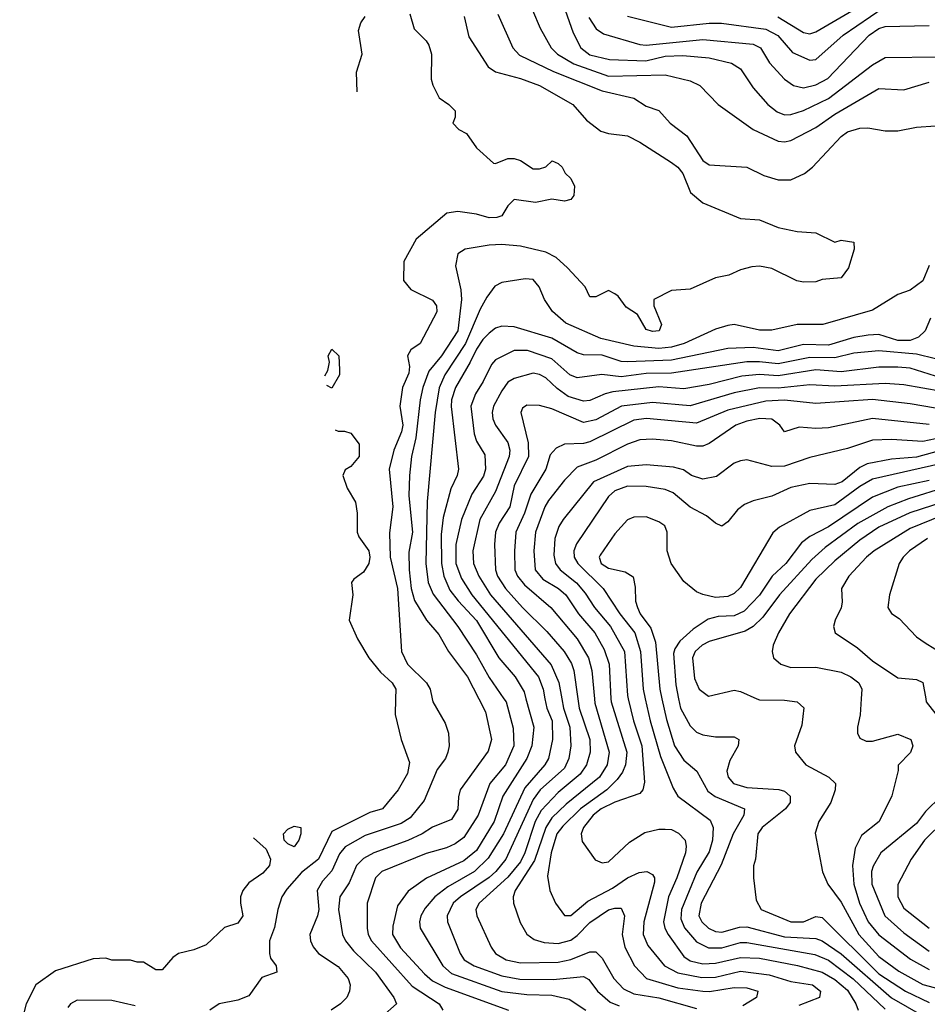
# Model space of a CAD drawing. Header units: inches. Extents: x 1793389 to 1900389, y 320802 to 470796.
# Tile 383 of 656: x 1824676 to 1827564, y 439028 to 442159. Entities that reach past the tile are written whole.
import ezdxf

# ---------------------------------------------------------------- set-up
doc = ezdxf.new("R2010")
doc.units = ezdxf.units.IN
doc.header["$MEASUREMENT"] = 0
doc.layers.add('B8423', color=7, linetype='Continuous')
doc.layers.add('B8424', color=7, linetype='Continuous')

msp = doc.modelspace()

# ---------------------------------------------------------------- linework, layer by layer
at = {"layer": 'B8423', "color": 2}
for points, elevation in [([(1825871.9, 440000), (1825870.6, 439950), (1825890.6, 439870), (1825916.7, 439796.7), (1825910, 439762), (1825880.7, 439710), (1825831, 439650), (1825790, 439637.6), (1825670, 439578), (1825626.7, 439490), (1825572.7, 439447.3), (1825525.9, 439394.1), (1825510.6, 439370), (1825497.3, 439330), (1825487.5, 439272.5), (1825470.7, 439230), (1825470.8, 439190), (1825474.8, 439174.8), (1825492, 439150), (1825494, 439130), (1825447.1, 439112.9), (1825405.2, 439054.8), (1825370, 439040.9), (1825310.5, 439029.5), (1825281, 439010)], 294), ([(1825988.9, 440000), (1825991, 439990), (1826030, 439922), (1826041, 439890), (1826042.8, 439850), (1826038.8, 439830), (1826030.8, 439810), (1826005.1, 439774.9), (1825963.4, 439676.6), (1825918.6, 439621.4), (1825890, 439603.5), (1825775.1, 439564.9), (1825711.5, 439528.5), (1825693.8, 439506.2), (1825670, 439452.3), (1825639.9, 439420.1), (1825622.4, 439390), (1825628.4, 439330), (1825624.4, 439310), (1825599.1, 439250), (1825602, 439230), (1825610.5, 439210.5), (1825626.8, 439190), (1825690, 439148), (1825721.6, 439110), (1825728, 439090), (1825725.5, 439070), (1825717.3, 439050), (1825697.3, 439030), (1825667.7, 439010)], 298), ([(1826137.4, 440000), (1826158.7, 439958.7), (1826177.6, 439870), (1826167, 439833), (1826078, 439710), (1826072.1, 439687.9), (1826070, 439648.7), (1826050, 439616), (1825990, 439592), (1825957.3, 439570), (1825911.3, 439548.7), (1825802.8, 439510), (1825770, 439491.6), (1825748.4, 439470), (1825725.1, 439414.9), (1825694.9, 439370), (1825690.4, 439330), (1825703, 439250), (1825712.7, 439230), (1825738.3, 439198.3), (1825808, 439130), (1825866.8, 439050), (1825874.8, 439030), (1825830, 438989.6)], 302), ([(1826217.2, 440000), (1826224.2, 439990), (1826246.7, 439906.7), (1826248.8, 439850), (1826222.6, 439790), (1826171.8, 439730), (1826135.3, 439630), (1826090, 439558.4), (1826061.5, 439538.5), (1826033.9, 439526.1), (1825970, 439508), (1825829, 439451), (1825808.2, 439430), (1825781.6, 439350), (1825782.4, 439270), (1825784.9, 439250), (1825795.8, 439230), (1825925.4, 439085.4), (1826010.8, 439030), (1826022.8, 439010)], 306), ([(1826287.3, 440000), (1826311.8, 439910), (1826306, 439850), (1826290.4, 439810), (1826213.4, 439690), (1826186, 439610), (1826130, 439516.9), (1826090, 439484), (1825970.3, 439429.7), (1825911.9, 439388.1), (1825878.4, 439341.6), (1825863.4, 439276.6), (1825862.4, 439250), (1825888.2, 439208.2), (1825964.6, 439124.6), (1825990, 439102.6), (1826030, 439082.7), (1826231.3, 439010)], 310), ([(1826347.7, 440000), (1826353.1, 439970), (1826370.2, 439930), (1826371.8, 439870), (1826358.7, 439810), (1826347, 439790), (1826283.5, 439716.5), (1826215.8, 439570), (1826166.7, 439493.3), (1826123.1, 439450), (1826038.6, 439401.4), (1825997.1, 439370), (1825966.4, 439333.6), (1825952.7, 439310), (1825948.4, 439290), (1825950.5, 439270.5), (1826022.4, 439150), (1826050, 439126), (1826210, 439069.1), (1826290, 439059), (1826370, 439057.7), (1826424.2, 439044.2), (1826477.3, 439010)], 314), ([(1826400.9, 440000), (1826406.5, 439970), (1826426.3, 439910), (1826430.4, 439850), (1826423.1, 439810), (1826410, 439779.5), (1826332, 439710), (1826310, 439679.6), (1826223.1, 439490), (1826191.6, 439450), (1826170, 439431.1), (1826078.4, 439370), (1826055.8, 439350), (1826036.4, 439310), (1826038, 439290), (1826078, 439190), (1826090.6, 439170), (1826122.8, 439150), (1826210, 439118.3), (1826268.1, 439108.1), (1826373.4, 439106.6), (1826470, 439116.4), (1826487, 439107), (1826514.9, 439070), (1826554.9, 439034.9), (1826583.7, 439023.7)], 318), ([(1826452.6, 440000), (1826456.9, 439970), (1826490.2, 439870), (1826491.7, 439830), (1826479.5, 439790), (1826459.8, 439760.2), (1826390, 439702), (1826335.3, 439644.7), (1826316.2, 439610), (1826283.6, 439510), (1826270, 439481.6), (1826230, 439432.6), (1826138, 439350), (1826128, 439330), (1826130.7, 439310), (1826176.3, 439210), (1826190.7, 439190), (1826224, 439170), (1826270, 439159.6), (1826390, 439161.7), (1826429.8, 439170.2), (1826490, 439195.5), (1826510, 439194.8), (1826530, 439174.8), (1826566.4, 439110), (1826597.1, 439077.1), (1826630, 439061.5), (1826710, 439049), (1826830, 439014.9)], 322), ([(1826504.8, 440000), (1826506.1, 439986.1), (1826551.8, 439830), (1826545.7, 439790), (1826521.3, 439750), (1826414.9, 439665.1), (1826370, 439621.3), (1826350.2, 439590), (1826314.7, 439485.3), (1826252.4, 439390), (1826246, 439370), (1826247.7, 439350), (1826268.3, 439288.3), (1826290, 439251.3), (1826313.7, 439233.7), (1826344.9, 439224.9), (1826390, 439222), (1826430, 439232.2), (1826450, 439246.7), (1826490, 439288.5), (1826550, 439328.2), (1826570, 439334.4), (1826590, 439333.4), (1826600.4, 439310), (1826593.7, 439250), (1826601.3, 439210), (1826632.7, 439150), (1826670.3, 439110.3), (1826770, 439080.8), (1826850, 439070.2), (1826870.9, 439069.1), (1826950, 439081.7), (1826990, 439080.4), (1827024.7, 439070), (1827021, 439050), (1826977.1, 439022.9)], 326), ([(1826557.7, 440000), (1826558.3, 439990), (1826607.7, 439830), (1826603.6, 439790), (1826593.9, 439766.1), (1826577, 439743), (1826544.9, 439710), (1826460.3, 439650), (1826404.9, 439595.1), (1826385.8, 439570), (1826367.1, 439510), (1826356, 439436), (1826362.8, 439390), (1826380.7, 439350), (1826410, 439311), (1826430, 439310.8), (1826483.8, 439356.2), (1826562.9, 439397.1), (1826610, 439430.4), (1826647.1, 439447.1), (1826672, 439450), (1826690, 439441), (1826696.3, 439430), (1826696.4, 439416.4), (1826662.6, 439290), (1826660.4, 439250), (1826674.7, 439214.7), (1826728, 439150), (1826770, 439127.7), (1826846.3, 439113.7), (1826890, 439114.4), (1826970, 439133.4), (1827061.4, 439121.4), (1827130, 439101.1), (1827198.8, 439090), (1827224, 439070), (1827221, 439050), (1827155.8, 439024.2)], 330), ([(1826612.6, 440000), (1826628.9, 439930), (1826655.6, 439850), (1826664.9, 439735.1), (1826658.8, 439710), (1826650, 439699), (1826570, 439671.3), (1826526, 439650), (1826501.3, 439630), (1826470.6, 439590), (1826462.8, 439570), (1826466.4, 439546.4), (1826507.1, 439487.1), (1826530, 439478), (1826550, 439481), (1826616.5, 439543.5), (1826665.6, 439574.4), (1826710, 439584.9), (1826730, 439584.9), (1826750, 439584), (1826772.5, 439572.5), (1826793.4, 439550), (1826797.1, 439530), (1826794.4, 439510), (1826767.6, 439430), (1826740.9, 439370), (1826724.6, 439290), (1826728.7, 439270), (1826739.5, 439250), (1826790, 439180.4), (1826810, 439166), (1826850, 439157.3), (1826890, 439158.5), (1826970, 439177.3), (1827030, 439174.7), (1827151.1, 439151.1), (1827230, 439130.2), (1827270, 439107.4), (1827310, 439073.4), (1827337.1, 439030), (1827344, 439010)], 334), ([(1826667, 440000), (1826682.7, 439930), (1826715.8, 439815.8), (1826755.3, 439715.3), (1826770.4, 439690.4), (1826873.8, 439613.8), (1826883, 439590), (1826880.3, 439550), (1826870, 439513.2), (1826831.2, 439448.8), (1826782.3, 439330), (1826779.6, 439299.6), (1826791.2, 439271.2), (1826830, 439226.4), (1826868, 439208), (1826910, 439208), (1826970, 439224.4), (1826990, 439224.4), (1827206, 439186), (1827250, 439168), (1827328.8, 439108.8), (1827430, 439012.9)], 338), ([(1826719.5, 440000), (1826734.3, 439934.3), (1826760.3, 439850), (1826790, 439804.9), (1826830.7, 439770), (1826865.5, 439705.5), (1826889.1, 439689.1), (1826982.8, 439650), (1826980.5, 439630), (1826947, 439570), (1826908.2, 439471.8), (1826844.6, 439350), (1826837, 439310), (1826846.7, 439290), (1826868, 439270), (1826890, 439259.5), (1826910, 439258), (1826966.4, 439273.6), (1826990, 439274.3), (1827110, 439243.2), (1827210, 439236.9), (1827230, 439230.3), (1827290, 439189), (1827450, 439049.1), (1827550, 438991.5)], 342), ([(1826772.8, 440000), (1826778.7, 439970), (1826810, 439914), (1826830, 439894), (1826850, 439884.9), (1826890, 439879.1), (1826950, 439878.8), (1826964.7, 439870), (1826962.8, 439850), (1826936.1, 439803.9), (1826926, 439770), (1826930.6, 439750), (1826947.3, 439730), (1826990, 439718), (1827091.7, 439711.7), (1827110, 439705.5), (1827127.7, 439690), (1827127.7, 439670), (1827113.4, 439650), (1827039.1, 439590), (1827024.9, 439570), (1827018, 439490), (1827011.1, 439468.9), (1827011, 439430), (1827019.8, 439359.8), (1827036, 439330), (1827130, 439290.4), (1827170, 439290.5), (1827210, 439307.3), (1827230, 439304), (1827410, 439125.5), (1827494.9, 439070), (1827570, 439034)], 346), ([(1827021.6, 440000), (1827030, 439996.3), (1827110, 439995.5), (1827150.5, 439990.5), (1827170.9, 439970.9), (1827164.5, 439915.5), (1827142, 439850), (1827144.7, 439830), (1827178, 439790), (1827251.3, 439750), (1827272, 439730), (1827271.3, 439710), (1827257.3, 439670), (1827218.8, 439610), (1827207.1, 439572.9), (1827231.1, 439448.9), (1827247.3, 439410), (1827290, 439353.4), (1827346, 439250), (1827410, 439180.3), (1827473.9, 439133.9), (1827550, 439091.6), (1827670, 439059.6)], 350), ([(1827354.2, 440000), (1827350.8, 439949.2), (1827342, 439910), (1827342, 439890), (1827350, 439874), (1827370, 439864.7), (1827390, 439864.7), (1827470, 439886.8), (1827511.3, 439870), (1827518, 439850), (1827510.7, 439829.3), (1827471.3, 439788.7), (1827471.3, 439771.3), (1827450.9, 439690.9), (1827410.6, 439610), (1827355.3, 439564.7), (1827334.9, 439525.1), (1827325.7, 439470), (1827330.2, 439410.2), (1827348.9, 439350), (1827376.5, 439290), (1827410, 439248.7), (1827511.2, 439171.2), (1827570, 439138.3)], 354), ([(1827559.2, 440000), (1827561, 439990), (1827625.9, 439905.9)], 358), ([(1827608, 439690), (1827558.6, 439641.4), (1827530, 439603.6), (1827416.3, 439510), (1827392.1, 439467.9), (1827386.7, 439450), (1827387.2, 439410), (1827429.2, 439309.2), (1827490, 439255.8), (1827570, 439197)], 358), ([(1827683.8, 439676.2), (1827554.9, 439550), (1827513.4, 439490), (1827470.5, 439409.5), (1827470.5, 439370), (1827490, 439334), (1827570, 439270.4)], 362), ([(1825420.7, 439557.7), (1825461, 439521), (1825474.8, 439490), (1825470.7, 439470), (1825450, 439445.2), (1825405.2, 439414.8), (1825386, 439390), (1825378.8, 439370), (1825378.8, 439350), (1825386.8, 439310), (1825370, 439286), (1825327.7, 439272.3), (1825270, 439217.2), (1825230, 439201.2), (1825182, 439190), (1825163.5, 439176.5), (1825130, 439138), (1825110, 439138), (1825070, 439162), (1825050, 439162), (1825028.9, 439168.9), (1824970, 439169), (1824950, 439175.3), (1824910, 439172.7), (1824790, 439135.1), (1824727.3, 439090), (1824697.3, 439030), (1824676.3, 438950)], 290), ([(1825043.5, 439023.5), (1824970, 439040.5), (1824858.8, 439041.2), (1824838, 439030), (1824830, 439018)], 294)]:
    msp.add_lwpolyline(points, dxfattribs=dict(at, elevation=elevation))
at = {"layer": 'B8423', "color": 2, "elevation": 290}
msp.add_lwpolyline([(1825550, 439529), (1825530, 439538), (1825518, 439550), (1825515.3, 439570), (1825530, 439584.7), (1825550, 439594.8), (1825570.5, 439590.5), (1825570.8, 439570), (1825564.7, 439550)], close=True, dxfattribs=at)
at = {"layer": 'B8424', "color": 2}
for points, elevation in [([(1826610, 442170.4), (1826750, 442135.2), (1826870, 442148.9), (1826908.9, 442148.9), (1827050, 442128.9), (1827089.1, 442109.1), (1827135.4, 442055.4), (1827190, 442030.4), (1827210, 442032.7), (1827297, 442110), (1827470, 442230.4)], 322), ([(1826307.7, 442190), (1826332.5, 442132.5), (1826367.7, 442070), (1826387.7, 442050), (1826439.1, 442019.1), (1826550, 441979.6), (1826730, 441983.8), (1826810, 441964.9), (1826840.7, 441950), (1826898.8, 441890), (1827010.3, 441810.3), (1827090, 441773.4), (1827110, 441770.6), (1827130, 441775.5), (1827210, 441816.4), (1827270, 441859.5), (1827410, 441940.5), (1827490, 441936.3), (1827570, 441960.7)], 310), ([(1826412.4, 442190), (1826437.2, 442117.2), (1826461.6, 442070), (1826490, 442047.6), (1826552.8, 442032.8), (1826669.1, 442029.1), (1826730, 442043.2), (1826786.1, 442046.1), (1826870, 442038), (1826941.3, 442021.3), (1826970, 442002.8), (1827010, 441942.8), (1827057.3, 441890), (1827086, 441866), (1827110, 441856.4), (1827130, 441857.6), (1827170, 441870.3), (1827250, 441908.8), (1827390, 442016.3), (1827430, 442039.1), (1827600.9, 442040.9)], 314), ([(1827088.3, 442168.3), (1827170, 442118.4), (1827190, 442114.4), (1827210, 442120.4), (1827362, 442210)], 326), ([(1825749.6, 441930), (1825747.7, 441992.3), (1825766, 442050), (1825754.6, 442125.4), (1825762, 442150), (1825775.3, 442170)], 298), ([(1825918, 442178), (1825931.3, 442130), (1825970, 442092), (1825978, 442078), (1825986.8, 442050), (1825986, 441970), (1825990.9, 441950.9), (1826010.9, 441910.9), (1826042, 441890), (1826062, 441870), (1826062, 441850), (1826054, 441830), (1826074, 441810), (1826098, 441798), (1826130, 441752), (1826183.6, 441703.6), (1826190, 441702), (1826230, 441718), (1826250, 441718), (1826270, 441712), (1826310, 441684.7), (1826330, 441684.7), (1826350, 441692), (1826371.1, 441711.1), (1826390, 441702), (1826402, 441690), (1826411.6, 441671.6), (1826430, 441654), (1826442, 441630), (1826439.6, 441600.4), (1826430, 441588), (1826410, 441582), (1826370, 441588.7), (1826318, 441578), (1826250, 441588), (1826230, 441568), (1826210, 441535.3), (1826194, 441530), (1826170, 441529.6), (1826130, 441540.9), (1826070, 441549.4), (1826035.9, 441544.1), (1825938, 441462), (1825898.8, 441390), (1825898, 441330), (1825921.4, 441301.4), (1825990, 441267.3), (1826003, 441250), (1826003.8, 441230), (1825950.8, 441130), (1825921, 441110), (1825910.7, 441090), (1825916.7, 441056.7), (1825914.9, 441034.9), (1825894.4, 440990), (1825886, 440930), (1825895.2, 440870), (1825891.2, 440848.8), (1825866.4, 440790), (1825852.2, 440730), (1825863.7, 440610), (1825852.8, 440527.2), (1825854.9, 440450), (1825878, 440350), (1825890.7, 440150), (1825910.8, 440110), (1825970.5, 440050.5), (1825982.8, 440030), (1825988.9, 440000)], 298), ([(1826090.4, 442170), (1826105.3, 442105.3), (1826167.3, 442010), (1826190, 441993.4), (1826270, 441972.7), (1826330.8, 441950), (1826436, 441890), (1826479.8, 441839.8), (1826525.2, 441805.2), (1826550, 441797.3), (1826610, 441790.5), (1826650, 441770.5), (1826750, 441705.5), (1826770, 441690.5), (1826786.4, 441670), (1826810.6, 441610), (1826850, 441577.3), (1826970, 441526.8), (1827030, 441522.8), (1827090, 441498.8), (1827150, 441486), (1827210, 441482), (1827270, 441452), (1827290, 441458), (1827330, 441452), (1827331, 441430), (1827314, 441370), (1827290, 441339), (1827230, 441333.2), (1827210, 441326), (1827170, 441325.2), (1827149.4, 441329.4), (1827070, 441368.7), (1827030, 441375.3), (1827006.4, 441373.6), (1826970, 441364), (1826933.2, 441346.8), (1826890, 441339), (1826810, 441302), (1826750, 441298), (1826694, 441270), (1826694, 441250), (1826718, 441190), (1826711, 441170), (1826690, 441167.6), (1826670, 441174), (1826642, 441222), (1826605.6, 441245.6), (1826580.4, 441280.4), (1826570, 441288), (1826550, 441298), (1826510, 441278), (1826490, 441278), (1826475.3, 441310), (1826419.3, 441370), (1826383.3, 441403.3), (1826350, 441420.5), (1826270, 441439.6), (1826210, 441444.2), (1826170, 441442.9), (1826094, 441430), (1826070, 441415.3), (1826063.5, 441376.5), (1826079.9, 441299.9), (1826082, 441270), (1826070.2, 441170), (1826018.3, 441090), (1825978.2, 441041.8), (1825958.9, 440990), (1825950.3, 440950), (1825936.9, 440830), (1825923.1, 440770), (1825916.5, 440710), (1825914.7, 440645.3), (1825926.3, 440530), (1825914.4, 440465.6), (1825915.6, 440410), (1825922, 440350), (1825932.4, 440312.4), (1825970.2, 440250.2), (1826010, 440204), (1826040.4, 440150), (1826101.3, 440070), (1826137.4, 440000)], 302), ([(1826197.5, 442177.5), (1826245.5, 442070), (1826266.7, 442046.7), (1826375.1, 441995.1), (1826530, 441933.1), (1826630, 441910.4), (1826670, 441884), (1826710, 441871), (1826746, 441830), (1826798.8, 441790), (1826850, 441711.3), (1826870, 441698), (1826990, 441690.8), (1827044.1, 441664.1), (1827090, 441650.6), (1827130, 441650.6), (1827174, 441670), (1827199.3, 441690), (1827290, 441788), (1827310, 441803), (1827350, 441814.9), (1827375.2, 441815.2), (1827430, 441805.5), (1827470, 441805.5), (1827530, 441817.3), (1827590, 441822)], 306), ([(1826486.8, 442166.8), (1826510.3, 442130.3), (1826534.4, 442114.4), (1826650, 442080.3), (1826670, 442078.7), (1826850, 442096.5), (1827010, 442082), (1827033.4, 442070), (1827062.3, 442022.3), (1827110, 441970.6), (1827138, 441950), (1827170, 441943), (1827210, 441952.4), (1827247.3, 441972.7), (1827379.6, 442110), (1827410, 442131.8), (1827430, 442137.6), (1827570, 442140.7)], 318), ([(1827570, 441378), (1827550, 441329.3), (1827510, 441299.3), (1827470, 441285.2), (1827390, 441236.2), (1827232, 441190), (1827150, 441189.6), (1827070, 441171.6), (1827030, 441172), (1826950, 441189.6), (1826930, 441187.3), (1826890, 441175.1), (1826790.8, 441130), (1826750, 441118.2), (1826710, 441114.2), (1826630, 441121.1), (1826525.8, 441145.8), (1826414.1, 441194.1), (1826371.3, 441231.3), (1826346.6, 441270), (1826329.2, 441310), (1826310, 441332.7), (1826284.5, 441335.5), (1826210, 441324), (1826188.3, 441311.7), (1826162.6, 441277.4), (1826141.5, 441238.5), (1826095.2, 441130), (1826028.9, 441030), (1826011.1, 440988.9), (1825998.3, 440910), (1825973.1, 440626.9), (1825968.9, 440430), (1825976.5, 440370), (1825992.4, 440332.4), (1826070.4, 440230), (1826130, 440139.1), (1826170, 440067.7), (1826217.2, 440000)], 306), ([(1827574.8, 441210), (1827557.3, 441170), (1827536.3, 441150), (1827510, 441139.2), (1827470, 441139.2), (1827410, 441158.7), (1827376.3, 441156.3), (1827330, 441148.5), (1827250, 441124.2), (1827170, 441126.2), (1827090, 441106.4), (1827010, 441117.3), (1826930, 441114.3), (1826750, 441076.8), (1826610, 441071), (1826590, 441072.6), (1826530, 441092.4), (1826470, 441093.6), (1826450, 441099.6), (1826370, 441146.6), (1826250, 441182.4), (1826210, 441185.1), (1826190, 441178), (1826170, 441162.9), (1826150, 441142.9), (1826130, 441112), (1826110.2, 441069.8), (1826062.6, 440990), (1826050.3, 440950), (1826049, 440929), (1826073, 440730), (1826068.2, 440710), (1826047.9, 440667.9), (1826024.2, 440575.8), (1826017.3, 440522.7), (1826018, 440430), (1826026.3, 440390), (1826045.3, 440345.3), (1826071, 440311), (1826130, 440248.4), (1826201.3, 440130), (1826252.4, 440070), (1826281.4, 440021.4), (1826287.3, 440000)], 310), ([(1825647.4, 441027.2), (1825656.4, 441043.6), (1825662, 441070), (1825658, 441090), (1825670, 441111.3), (1825691.3, 441090), (1825694, 441046), (1825694, 441030), (1825670, 440988)], 294), ([(1827590, 441080.5), (1827530, 441095.6), (1827410, 441106.4), (1827330, 441098.5), (1827270, 441084.5), (1827190, 441085.6), (1827090, 441065), (1827030, 441071.8), (1826990, 441070.9), (1826750, 441035.1), (1826670, 441034.2), (1826590, 441024.2), (1826528.8, 441031.2), (1826450, 441020.5), (1826426.6, 441030), (1826370, 441080.5), (1826292.5, 441107.5), (1826250, 441107.3), (1826190, 441078), (1826177.4, 441062.6), (1826151.4, 441008.6), (1826126.4, 440970), (1826112.2, 440930), (1826122, 440842), (1826130, 440818.8), (1826156, 440776), (1826158, 440730), (1826152.3, 440707.7), (1826114.9, 440650), (1826081.7, 440570), (1826063.6, 440490), (1826064.4, 440430), (1826082.4, 440382.4), (1826114.9, 440330), (1826327.2, 440070), (1826342.3, 440030), (1826347.7, 440000)], 314), ([(1827590, 441025.3), (1827510, 441051), (1827470, 441054.8), (1827410, 441054), (1827290, 441039.2), (1827210, 441046.4), (1827090, 441026.8), (1827030, 441030.8), (1826974.3, 441025.7), (1826870, 440999.1), (1826790, 440985.1), (1826710, 440992), (1826563.9, 440976.1), (1826538.8, 440970), (1826490, 440948), (1826470, 440946.6), (1826421.4, 440961.4), (1826386.4, 440986.4), (1826350, 441020.5), (1826330, 441031.5), (1826310, 441035.1), (1826250, 441018.4), (1826230, 441007), (1826210, 440979.3), (1826184.4, 440930), (1826179.5, 440910), (1826181.3, 440890), (1826190.4, 440870), (1826230, 440814.8), (1826235.8, 440790), (1826234, 440770), (1826190, 440659.3), (1826140.3, 440570), (1826118, 440470), (1826120.3, 440430), (1826137.4, 440390), (1826174.6, 440330), (1826367.9, 440107.9), (1826391.4, 440051.4), (1826400.9, 440000)], 318), ([(1825670, 440988), (1825654, 440996)], 294), ([(1827610, 440977.3), (1827490, 440998.3), (1827430, 441002.3), (1827270, 440994.2), (1827190, 440998.5), (1827090, 440987.9), (1827030, 440988.7), (1826950, 440972.3), (1826810, 440931.1), (1826690, 440942.3), (1826591.3, 440930), (1826510, 440886.6), (1826470, 440878), (1826370, 440922), (1826330, 440932.7), (1826290, 440933.2), (1826276, 440924), (1826271, 440910), (1826294, 440814), (1826295.6, 440770), (1826250, 440677.2), (1826236, 440610), (1826201.6, 440558.4), (1826190.3, 440530), (1826187, 440490), (1826190.3, 440410), (1826196.5, 440390), (1826222, 440350), (1826275.8, 440290), (1826354.1, 440214.1), (1826408.7, 440150), (1826432.3, 440112.3), (1826439.6, 440090), (1826452.6, 440000)], 322), ([(1827590, 440923.5), (1827510, 440938.3), (1827390, 440951.1), (1827210, 440938.9), (1827110, 440949.7), (1827050, 440946.4), (1826930, 440917.3), (1826830, 440876.3), (1826671, 440891), (1826630, 440885.4), (1826490, 440817.4), (1826470, 440811.3), (1826410, 440809.4), (1826383.1, 440796.9), (1826364.7, 440775.3), (1826350.4, 440730), (1826302.6, 440650), (1826282.3, 440590), (1826255.3, 440530), (1826250.3, 440469.7), (1826251.8, 440410), (1826260.3, 440390), (1826282.2, 440362.2), (1826366, 440290), (1826450, 440190.5), (1826485.7, 440130), (1826496.5, 440090), (1826504.8, 440000)], 326), ([(1827570, 440872.4), (1827390, 440891.3), (1827250, 440861.6), (1827210, 440859.5), (1827156.3, 440863.7), (1827110, 440849), (1827095.3, 440870), (1827070, 440889), (1827031.4, 440891.4), (1826990, 440883), (1826954.8, 440870), (1826870, 440812), (1826850, 440802.9), (1826830, 440802.9), (1826750, 440820.5), (1826690, 440825.6), (1826650, 440822.9), (1826610, 440809.6), (1826510, 440758.7), (1826450, 440736.2), (1826410, 440695.1), (1826358.4, 440630), (1826347, 440610), (1826318, 440530), (1826312, 440470), (1826316.4, 440410), (1826340.7, 440380.7), (1826391, 440351), (1826414, 440330), (1826454, 440270), (1826506.7, 440210), (1826536.4, 440156.4), (1826551.5, 440110), (1826557.7, 440000)], 330), ([(1825679.7, 440854.9), (1825690, 440851.3), (1825710, 440851.3), (1825730, 440844.7), (1825756, 440810), (1825756, 440770), (1825730, 440738), (1825711.6, 440728.4), (1825704.7, 440710), (1825718, 440670), (1825744.9, 440624.9), (1825750.4, 440590.4), (1825750.6, 440530), (1825755.2, 440515.2), (1825786.8, 440470), (1825790.4, 440450), (1825786.8, 440430), (1825770, 440402), (1825739.6, 440380.4), (1825732, 440370), (1825736, 440330), (1825724.7, 440250), (1825751.3, 440190), (1825787.3, 440130), (1825824.2, 440084.2), (1825862, 440050), (1825872.7, 440030), (1825871.9, 440000)], 294), ([(1827590, 440826.4), (1827550, 440818), (1827450, 440824.7), (1827390, 440822.4), (1827310, 440795.6), (1827190, 440767), (1827110, 440739.7), (1827070, 440738.7), (1826990, 440759.3), (1826970, 440756), (1826950, 440749.2), (1826893.8, 440706.2), (1826850, 440698.4), (1826814, 440710), (1826788, 440728), (1826756.6, 440736.6), (1826670, 440744.2), (1826610, 440738), (1826501.6, 440690), (1826405.5, 440570), (1826391.8, 440548.2), (1826378.7, 440510), (1826376.2, 440456.2), (1826381.3, 440430), (1826396.4, 440410), (1826448.3, 440368.3), (1826475.5, 440335.5), (1826505.3, 440290), (1826556.5, 440230), (1826600.3, 440150), (1826610.3, 440010), (1826612.6, 440000)], 334), ([(1827610, 440790.8), (1827530, 440767.7), (1827450, 440761.7), (1827372.6, 440747.4), (1827350, 440735.1), (1827293, 440690), (1827270, 440681.3), (1827190, 440684.2), (1827130, 440671.8), (1827070, 440643.7), (1827010.6, 440629.4), (1826982.5, 440617.5), (1826959.8, 440600.2), (1826930, 440562), (1826910, 440548.7), (1826890, 440558), (1826862, 440582), (1826810, 440609.3), (1826755.2, 440655.2), (1826730, 440665.6), (1826670, 440674.7), (1826610, 440675.8), (1826570, 440661.6), (1826550, 440642.7), (1826447.6, 440492.4), (1826439.5, 440470), (1826440.3, 440450), (1826452.2, 440430), (1826532.7, 440350), (1826585.7, 440270), (1826633.1, 440210), (1826651.6, 440150), (1826660.2, 440030), (1826667, 440000)], 338), ([(1827610, 440747.8), (1827390, 440697.7), (1827350, 440675.4), (1827270, 440616.9), (1827190, 440598.4), (1827094, 440546), (1827072.8, 440527.2), (1826970, 440353.2), (1826950, 440335.1), (1826930, 440325.1), (1826890, 440322.4), (1826850, 440331.8), (1826830, 440339.5), (1826790, 440372.7), (1826749.3, 440430), (1826736, 440470), (1826736, 440530), (1826729, 440550), (1826710, 440562.7), (1826670, 440578), (1826630, 440577.2), (1826610, 440569), (1826570, 440524), (1826523.4, 440456.6), (1826520.5, 440450), (1826526, 440430), (1826550, 440414.9), (1826603.1, 440403.1), (1826628, 440388), (1826635.2, 440355.2), (1826635.5, 440310), (1826641.6, 440290), (1826650.5, 440270), (1826684.5, 440224.5), (1826699.6, 440179.6), (1826712.7, 440030), (1826719.5, 440000)], 342), ([(1827570, 440694), (1827470, 440673.3), (1827390, 440641.3), (1827250, 440546.6), (1827190, 440515.6), (1827164, 440496), (1827114.4, 440430), (1827070.2, 440389.8), (1827030, 440329.6), (1826982, 440278), (1826950, 440263.1), (1826898.6, 440261.4), (1826866.5, 440253.5), (1826818.9, 440221.1), (1826777.2, 440182.8), (1826761, 440159), (1826756.7, 440143.3), (1826764.2, 440044.2), (1826772.8, 440000)], 346), ([(1827626.2, 440673.8), (1827504, 440636), (1827439.1, 440610), (1827342.7, 440557.3), (1827239.5, 440480.5), (1827197, 440443), (1827094, 440330), (1827041, 440259), (1827010.2, 440229.8), (1826985.2, 440214.8), (1826870, 440181.6), (1826847.7, 440170), (1826826, 440150), (1826817.1, 440130), (1826823.9, 440063.9), (1826838.8, 440030), (1826868.1, 440008.1), (1826950, 440026.8), (1826970, 440022.8), (1827021.6, 440000)], 350), ([(1827786.4, 440653.6), (1827510, 440541.1), (1827395.5, 440470), (1827370.5, 440450), (1827314.8, 440390), (1827290.8, 440350), (1827293.2, 440306.8), (1827290.5, 440289.5), (1827271, 440250), (1827266, 440230), (1827271.3, 440210), (1827342, 440162), (1827390, 440120.7), (1827470, 440066.8), (1827530, 440061), (1827550, 440051.3), (1827559.2, 440000)], 358), ([(1827650, 440636.4), (1827508.5, 440591.5), (1827410, 440545.1), (1827350, 440504.7), (1827270, 440438.7), (1827210, 440380.7), (1827125.5, 440270), (1827090.7, 440210), (1827073.4, 440170), (1827070.7, 440150), (1827074.8, 440130), (1827098, 440110), (1827130, 440099.1), (1827210, 440100.5), (1827290, 440084.9), (1827321, 440070), (1827346.8, 440050), (1827356.3, 440030), (1827354.2, 440000)], 354), ([(1827564.9, 440510), (1827507.3, 440470), (1827487.3, 440450), (1827474.8, 440430), (1827444, 440330), (1827438.8, 440290), (1827450, 440271.3), (1827475.1, 440255.1), (1827530, 440197.3), (1827557.3, 440177.3), (1827650, 440120.5)], 362)]:
    msp.add_lwpolyline(points, dxfattribs=dict(at, elevation=elevation))

doc.saveas('drawing.dxf')
